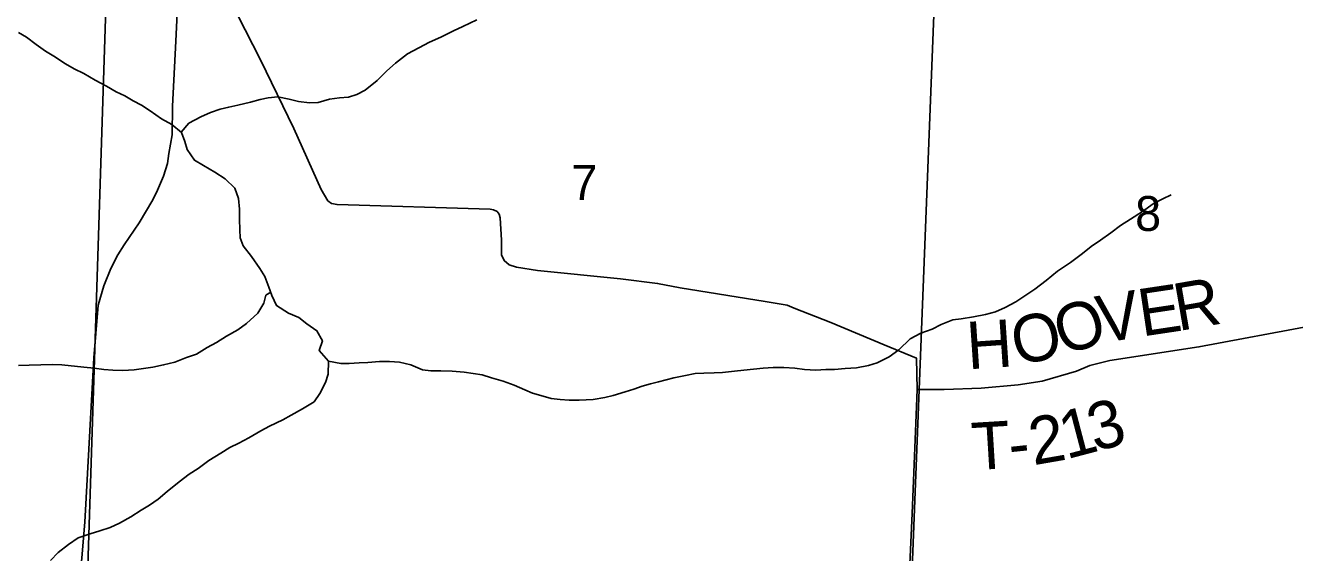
# Model space of a CAD drawing. Extents: x 1759416 to 2214760, y 252598 to 1116833.
# Drawn here: x 2034103 to 2042137, y 885483 to 888821 of the extents above; entities that cross this region are included whole.
import ezdxf

# ---------------------------------------------------------------- set-up
doc = ezdxf.new("R2010")
doc.units = 0
for name, color, linetype in [('GM_X_County_Road', 7, 'Continuous'), ('GM_X_Minor_River', 7, 'Continuous'), ('GM_X_Section', 7, 'Continuous'), ('GM_X_Section_Text', 7, 'Continuous'), ('GM_X_Township_Road', 7, 'Continuous'), ('GM_X_Township_Road_Text', 7, 'Continuous'), ('GM_X_US_Route', 7, 'Continuous')]:
    doc.layers.add(name, color=color, linetype=linetype)

msp = doc.modelspace()

# ---------------------------------------------------------------- linework, layer by layer
at = {"layer": 'GM_X_County_Road'}
msp.add_lwpolyline([(2039684.9, 885043.6), (2039715.3, 885729.7), (2039742.3, 886355.9), (2039748.2, 886515.9), (2039742.9, 886714.3), (2039539.3, 886797.2), (2039201.2, 886939.3), (2038969.8, 887030.9), (2038924.3, 887050), (2038785.1, 887073.3), (2038248, 887158), (2038104.6, 887186.4), (2037870.6, 887216.1), (2037344.5, 887267.9), (2037212.6, 887288.9), (2037164.7, 887305.3), (2037132.8, 887331.6), (2037117.1, 887367.7), (2037115.7, 887459.9), (2037108.7, 887602.3), (2037102.9, 887624.4), (2037089, 887642.5), (2037067, 887652.7), (2037045, 887656.9), (2036076.5, 887685.8), (2036040.5, 887692.1), (2036016.6, 887710.2), (2035975, 887780.7), (2035801.7, 888168.7), (2035590.6, 888603.1), (2035445.5, 888888.1)], dxfattribs=at)
at = {"layer": 'GM_X_Minor_River'}
for points in [[(2035088.3, 888144.2), (2035138.4, 888200.7), (2035214.3, 888241), (2035274.3, 888269.3), (2035336.3, 888289.5), (2035390.3, 888303.8), (2035448.4, 888316), (2035528.4, 888334.3), (2035588.4, 888350.5), (2035640.5, 888362.7), (2035700.5, 888369), (2035772.7, 888353.2), (2035830.8, 888339.3), (2035901, 888329.6), (2035957, 888331.8), (2036029, 888354), (2036091.1, 888362.3), (2036149.2, 888366.5), (2036201.2, 888382.7), (2036253.1, 888410.9), (2036329, 888471.3), (2036390.9, 888533.7), (2036446.8, 888581.9), (2036522.7, 888640.3), (2036592.6, 888678.7), (2036660.6, 888715), (2036732.6, 888745.3), (2036812.5, 888785.6), (2036872.5, 888813.9), (2036960.5, 888856.3)], [(2034058.7, 888776.2), (2034110.9, 888746.4), (2034171.1, 888700.5), (2034229.4, 888656.6), (2034283.6, 888624.7), (2034355.9, 888576.8), (2034412.1, 888544.9), (2034472.3, 888515.1), (2034544.5, 888473.2), (2034616.8, 888435.4), (2034677, 888399.5), (2034733.2, 888373.7), (2034785.3, 888343.8), (2034837.5, 888315.9), (2034893.7, 888280), (2034964, 888228.2), (2035030.3, 888192.3), (2035090.5, 888142.4), (2035112.8, 888086.4), (2035127, 888034.3), (2035173.3, 887966.3), (2035229.5, 887934.4), (2035301.8, 887890.6), (2035368, 887848.7), (2035428.3, 887790.8), (2035452.6, 887724.8), (2035458.8, 887656.6), (2035459.1, 887594.5), (2035461.3, 887526.4), (2035463.5, 887476.3), (2035481.7, 887424.2), (2035534.1, 887358.3), (2035586.4, 887282.3), (2035618.7, 887230.3), (2035645, 887164.2), (2035663.2, 887110.2), (2035691.5, 887046.1), (2035767.7, 886998.3), (2035833.9, 886970.4), (2035884.2, 886930.5), (2035948.4, 886886.7), (2035982.7, 886822.7), (2035962.9, 886762.4), (2036021.2, 886694.5), (2036019.5, 886612.3), (2036003.7, 886560.2)], [(2038110.7, 886563.3), (2038208, 886588.2), (2038282, 886604.2), (2038342, 886616.3), (2038398, 886618.3), (2038462, 886620.3), (2038515.9, 886622.3), (2038591.9, 886630.4), (2038649.9, 886638.4), (2038773.9, 886650.5), (2038835.8, 886654.5), (2038903.8, 886654.5), (2038973.8, 886650.5), (2039033.8, 886642.5), (2039105.7, 886638.6), (2039169.7, 886642.6), (2039225.7, 886642.6), (2039291.7, 886648.7), (2039363.7, 886652.7), (2039439.6, 886666.7), (2039495.6, 886684.8), (2039571.6, 886722.8), (2039631.6, 886766.9), (2039703.6, 886835.1), (2039771.6, 886871.2), (2039843.6, 886897.2), (2039899.6, 886927.3), (2039973.6, 886957.3), (2040027.5, 886963.4), (2040103.5, 886975.4), (2040179.5, 886989.5), (2040243.5, 887007.5), (2040305.5, 887033.6), (2040373.5, 887069.7), (2040493.4, 887149.8), (2040565.4, 887205.9), (2040635.4, 887264), (2040719.4, 887320.1), (2040795.4, 887376.3), (2040849.4, 887420.3), (2040909.4, 887460.4), (2040973.4, 887506.5), (2041035.4, 887554.6), (2041097.4, 887592.7), (2041173.4, 887642.8), (2041241.4, 887690.9), (2041303.4, 887723), (2041355.3, 887747)], [(2035656.3, 887130.6), (2035625.1, 887112), (2035613.3, 887061.9), (2035573.5, 886999.6), (2035503.6, 886933.2), (2035447.7, 886893), (2035375.7, 886852.7), (2035311.8, 886812.3), (2035253.8, 886782.1), (2035185.9, 886739.8), (2035121.9, 886717.5), (2035047.9, 886689.2), (2034977.9, 886670.9), (2034909.8, 886656.7), (2034849.8, 886648.4), (2034791.7, 886640.2), (2034719.6, 886636), (2034655.5, 886637.8), (2034599.4, 886641.6), (2034537.3, 886649.4), (2034473.2, 886657.2), (2034333, 886670.7), (2034274.9, 886674.5), (2034126.7, 886670), (2034058.6, 886667.8)], [(2036021.2, 886693.8), (2036099.4, 886680.8), (2036151.5, 886678.9), (2036215.6, 886683.2), (2036271.6, 886685.3), (2036343.7, 886691.6), (2036407.8, 886691.8), (2036471.9, 886688), (2036542, 886672.2), (2036616.3, 886640.4), (2036670.4, 886632.6), (2036732.5, 886632.8), (2036804.6, 886631), (2036880.7, 886625.3), (2036936.8, 886617.5), (2036994.9, 886607.6), (2037053.1, 886589.8), (2037127.3, 886568), (2037197.5, 886542.2), (2037263.7, 886512.3), (2037313.8, 886492.5), (2037365.9, 886476.6), (2037430.1, 886458.8), (2037488.2, 886451), (2037544.3, 886447.2), (2037608.4, 886447.4), (2037696.5, 886451.7), (2037770.5, 886464), (2037822.6, 886478.2), (2037898.6, 886500.5), (2037954.6, 886516.7), (2038006.6, 886536.9), (2038060.6, 886551.1), (2038110.7, 886563.3)], [(2036003.7, 886560.2), (2035965.9, 886489.9), (2035930.1, 886437.7), (2035858.1, 886393.3), (2035786.2, 886353), (2035732.2, 886322.8), (2035648.3, 886282.4), (2035592.3, 886254.1), (2035516.3, 886209.8), (2035454.4, 886175.5), (2035396.4, 886147.2), (2035340.5, 886113), (2035264.5, 886066.6), (2035196.6, 886014.3), (2035138.7, 885980), (2035076.8, 885929.7), (2035000.9, 885869.3), (2034943, 885821), (2034889.1, 885782.7), (2034835.1, 885750.5), (2034771.2, 885708.2), (2034699.2, 885669.9), (2034639.3, 885641.6), (2034575.2, 885621.3), (2034513.2, 885601.1), (2034437.2, 885576.8), (2034375.3, 885534.5), (2034311.4, 885484.2), (2034261.5, 885431.9)]]:
    msp.add_lwpolyline(points, dxfattribs=at)
at = {"layer": 'GM_X_Section'}
for points in [[(2034659.9, 890435.6), (2034485.3, 885005.2), (2029683.2, 885211.2), (2029695.7, 885793.1), (2029733.9, 887440.4), (2029770.1, 889211.7), (2029801.7, 890625.4)], [(2034659.9, 890435.6), (2039912.1, 890398.4), (2039701.1, 885003.7), (2034485.3, 885005.2)], [(2039912.1, 890398.4), (2042713.5, 890328.2), (2042651.5, 888724.6), (2042597, 887093.2), (2042565.3, 885424.2), (2042558.1, 885037.7), (2039701.1, 885003.7)]]:
    msp.add_lwpolyline(points, close=True, dxfattribs=at)
at = {"layer": 'GM_X_Township_Road'}
msp.add_lwpolyline([(2039748.2, 886515.9), (2039917.9, 886516), (2040153.7, 886524.4), (2040387.8, 886545), (2040540.1, 886567.5), (2040757.3, 886630.4), (2040840, 886666.5), (2040968.6, 886699.6), (2041531.8, 886784.4), (2042253.9, 886919.7), (2042549, 886986.8), (2042631.1, 886994.9), (2042781, 887001.4), (2043048.4, 886997.1), (2044327.1, 886945), (2044494.8, 886939.1), (2044981.1, 886905.6), (2045057.1, 886905.9), (2045133.1, 886912.1)], dxfattribs=at)
at = {"layer": 'GM_X_US_Route'}
msp.add_lwpolyline([(2034440.2, 885224.1), (2034479.6, 885675), (2034535.3, 886715.8), (2034562.7, 887048.5), (2034599.9, 887171.8), (2034644.8, 887281.9), (2034688.1, 887368.3), (2034728.4, 887431.7), (2034823.4, 887571.2), (2034909.9, 887715.5), (2034940.1, 887777.5), (2034977.7, 887866.4), (2035002.1, 887946.1), (2035010.7, 888009.5), (2035032.8, 888126.7), (2035034.8, 888308.5), (2035054.3, 888720.9), (2035063.6, 888897.3)], dxfattribs=at)

# ---------------------------------------------------------------- texts
at = {"layer": 'GM_X_Section_Text'}
for s, p in [('7', (2037559.3, 887715.5)), ('8', (2041127.6, 887519.1))]:
    msp.add_text(s, height=221, rotation=0.00001, dxfattribs=at).set_placement(p)
at = {"layer": 'GM_X_Township_Road_Text'}
for s, rotation, p in [('E', 8.52102, (2041170.6, 886850)), ('R', 9.84508, (2041400, 886884.4)), ('O', 18.01845, (2040671.9, 886728.3)), ('V', 9.38567, (2040911.4, 886807.1)), ('O', 11.50851, (2040377.2, 886666.1)), ('H', 3.83128, (2040070.3, 886642.6)), ('3', 15.12871, (2040873.3, 886120)), ('2', 9.8617, (2040483.2, 886034.9)), ('1', 14.72399, (2040692.4, 886072.4)), ('T', 3.52073, (2040100.7, 886003.9)), ('-', 6.06961, (2040339.2, 886018.9))]:
    msp.add_text(s, height=300, rotation=rotation, dxfattribs=at).set_placement(p)

doc.saveas('drawing.dxf')
